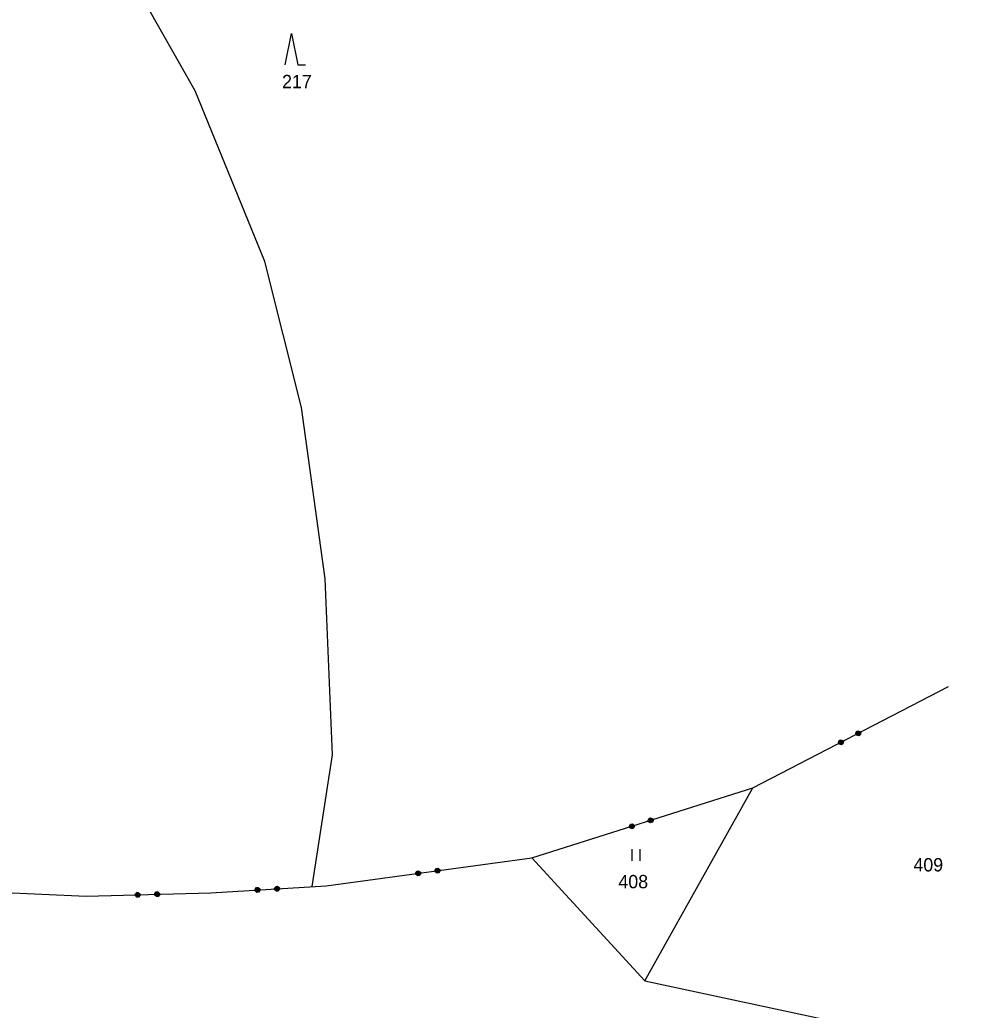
# Model space of a CAD drawing. Extents: x -866656 to -858817, y -1041816 to -1038653.
# Drawn here: x -863961.9 to -863838.8, y -1040936.4 to -1040809.9 of the extents above; entities that cross this region are included whole.
import ezdxf

# ---------------------------------------------------------------- set-up
doc = ezdxf.new("R2010")
doc.units = 0
doc.layers.add('Vrstva 1', color=7, linetype='Continuous')
doc.layers.add('Vrstva 3', color=7, linetype='Continuous')

msp = doc.modelspace()

# ---------------------------------------------------------------- linework, layer by layer
at = {"layer": 'Vrstva 1'}
for p, q in [((-863939.56, -1040818.99), (-863961.38, -1040780.47)), ((-863928.05, -1040815.7), (-863927.25, -1040811.7)), ((-863927.25, -1040811.7), (-863926.45, -1040815.7)), ((-863926.45, -1040815.7), (-863925.45, -1040815.7)), ((-863930.64, -1040840.8), (-863939.56, -1040818.99)), ((-863925.95, -1040859.42), (-863930.64, -1040840.8)), ((-863922.92, -1040881.3), (-863925.95, -1040859.42)), ((-863921.99, -1040903.76), (-863922.92, -1040881.3)), ((-863924.61, -1040920.6), (-863921.99, -1040903.76)), ((-863882.12, -1040932.62), (-863868.3, -1040908)), ((-863883.74, -1040917.32), (-863883.74, -1040915.82)), ((-863882.74, -1040915.82), (-863882.74, -1040917.32)), ((-863896.52, -1040916.94), (-863882.12, -1040932.62)), ((-863882.12, -1040932.62), (-863838.75, -1040941.88))]:
    msp.add_line(p, q, dxfattribs=at)
at = {"layer": 'Vrstva 3'}
for p, q in [((-863868.3, -1040908), (-863843.32, -1040895.06)), ((-863855.15, -1040901.07), (-863855.06, -1040900.8)), ((-863855.06, -1040900.8), (-863854.88, -1040900.71)), ((-863855.01, -1040900.89), (-863854.84, -1040900.8)), ((-863854.83, -1040901.25), (-863855.01, -1040900.89)), ((-863854.93, -1040900.85), (-863854.74, -1040901.2)), ((-863854.88, -1040900.71), (-863854.61, -1040900.8)), ((-863854.84, -1040900.8), (-863854.65, -1040901.16)), ((-863854.61, -1040901.02), (-863854.7, -1040900.84)), ((-863854.61, -1040900.8), (-863854.52, -1040900.97)), ((-863854.52, -1040900.97), (-863854.61, -1040901.24)), ((-863857.36, -1040902.22), (-863857.28, -1040901.95)), ((-863857.27, -1040902.4), (-863857.36, -1040902.22)), ((-863857.28, -1040901.95), (-863857.1, -1040901.86)), ((-863857.28, -1040902.18), (-863857.18, -1040902.35)), ((-863857.23, -1040902.04), (-863857.06, -1040901.95)), ((-863857.05, -1040902.4), (-863857.23, -1040902.04)), ((-863857.15, -1040902), (-863856.96, -1040902.35)), ((-863857.1, -1040901.86), (-863856.83, -1040901.95)), ((-863857.06, -1040901.95), (-863856.87, -1040902.31)), ((-863856.83, -1040902.17), (-863856.92, -1040901.99)), ((-863856.87, -1040902.31), (-863856.83, -1040902.17)), ((-863856.83, -1040901.95), (-863856.74, -1040902.12)), ((-863856.74, -1040902.12), (-863856.83, -1040902.39)), ((-863855.05, -1040901.25), (-863855.15, -1040901.07)), ((-863855.06, -1040901.03), (-863854.96, -1040901.2)), ((-863854.78, -1040901.34), (-863855.05, -1040901.25)), ((-863854.96, -1040901.2), (-863854.83, -1040901.25)), ((-863854.61, -1040901.24), (-863854.78, -1040901.34)), ((-863854.65, -1040901.16), (-863854.61, -1040901.02)), ((-863857, -1040902.49), (-863857.27, -1040902.4)), ((-863857.18, -1040902.35), (-863857.05, -1040902.4)), ((-863856.83, -1040902.39), (-863857, -1040902.49)), ((-863896.52, -1040916.94), (-863868.3, -1040908)), ((-863881.68, -1040912.13), (-863881.55, -1040911.88)), ((-863881.62, -1040912.32), (-863881.68, -1040912.13)), ((-863881.37, -1040912.45), (-863881.62, -1040912.32)), ((-863881.58, -1040912.1), (-863881.52, -1040912.29)), ((-863881.55, -1040911.88), (-863881.36, -1040911.82)), ((-863881.52, -1040911.98), (-863881.33, -1040911.92)), ((-863881.4, -1040912.36), (-863881.52, -1040911.98)), ((-863881.52, -1040912.29), (-863881.4, -1040912.36)), ((-863881.42, -1040911.95), (-863881.3, -1040912.33)), ((-863881.36, -1040911.82), (-863881.1, -1040911.95)), ((-863881.33, -1040911.92), (-863881.21, -1040912.3)), ((-863881.21, -1040912.3), (-863881.14, -1040912.17)), ((-863881.14, -1040912.17), (-863881.2, -1040911.98)), ((-863881.05, -1040912.14), (-863881.18, -1040912.39)), ((-863881.1, -1040911.95), (-863881.05, -1040912.14)), ((-863884.06, -1040912.89), (-863883.93, -1040912.64)), ((-863884, -1040913.08), (-863884.06, -1040912.89)), ((-863883.75, -1040913.21), (-863884, -1040913.08)), ((-863883.96, -1040912.86), (-863883.91, -1040913.05)), ((-863883.93, -1040912.64), (-863883.74, -1040912.58)), ((-863883.91, -1040913.05), (-863883.78, -1040913.11)), ((-863883.9, -1040912.73), (-863883.71, -1040912.67)), ((-863883.78, -1040913.11), (-863883.9, -1040912.73)), ((-863883.81, -1040912.7), (-863883.68, -1040913.08)), ((-863883.56, -1040913.15), (-863883.75, -1040913.21)), ((-863883.74, -1040912.58), (-863883.49, -1040912.71)), ((-863883.71, -1040912.67), (-863883.59, -1040913.05)), ((-863883.59, -1040913.05), (-863883.52, -1040912.93)), ((-863883.52, -1040912.93), (-863883.58, -1040912.74)), ((-863883.43, -1040912.9), (-863883.56, -1040913.15)), ((-863883.49, -1040912.71), (-863883.43, -1040912.9)), ((-863881.18, -1040912.39), (-863881.37, -1040912.45)), ((-863922.83, -1040920.49), (-863896.52, -1040916.94)), ((-863922.83, -1040920.49), (-863896.52, -1040916.94)), ((-863911.37, -1040918.84), (-863911.2, -1040918.62)), ((-863911.37, -1040918.84), (-863911.2, -1040918.62)), ((-863911.2, -1040918.62), (-863911, -1040918.59)), ((-863911.2, -1040918.62), (-863911, -1040918.59)), ((-863911.19, -1040918.72), (-863910.99, -1040918.69)), ((-863911.19, -1040918.72), (-863910.99, -1040918.69)), ((-863911.09, -1040918.7), (-863911.04, -1040919.1)), ((-863911.09, -1040918.7), (-863911.04, -1040919.1)), ((-863911, -1040918.59), (-863910.78, -1040918.76)), ((-863911, -1040918.59), (-863910.78, -1040918.76)), ((-863910.99, -1040918.69), (-863910.94, -1040919.09)), ((-863910.99, -1040918.69), (-863910.94, -1040919.09)), ((-863908.9, -1040918.51), (-863908.72, -1040918.28)), ((-863908.9, -1040918.51), (-863908.72, -1040918.28)), ((-863908.87, -1040918.71), (-863908.9, -1040918.51)), ((-863908.87, -1040918.71), (-863908.9, -1040918.51)), ((-863908.64, -1040918.88), (-863908.87, -1040918.71)), ((-863908.64, -1040918.88), (-863908.87, -1040918.71)), ((-863908.8, -1040918.49), (-863908.77, -1040918.69)), ((-863908.8, -1040918.49), (-863908.77, -1040918.69)), ((-863908.77, -1040918.69), (-863908.66, -1040918.78)), ((-863908.77, -1040918.69), (-863908.66, -1040918.78)), ((-863908.72, -1040918.28), (-863908.53, -1040918.26)), ((-863908.72, -1040918.28), (-863908.53, -1040918.26)), ((-863908.71, -1040918.38), (-863908.51, -1040918.36)), ((-863908.71, -1040918.38), (-863908.51, -1040918.36)), ((-863908.66, -1040918.78), (-863908.71, -1040918.38)), ((-863908.66, -1040918.78), (-863908.71, -1040918.38)), ((-863908.61, -1040918.37), (-863908.56, -1040918.77)), ((-863908.61, -1040918.37), (-863908.56, -1040918.77)), ((-863908.53, -1040918.26), (-863908.3, -1040918.43)), ((-863908.53, -1040918.26), (-863908.3, -1040918.43)), ((-863908.51, -1040918.36), (-863908.46, -1040918.75)), ((-863908.51, -1040918.36), (-863908.46, -1040918.75)), ((-863908.46, -1040918.75), (-863908.37, -1040918.64)), ((-863908.46, -1040918.75), (-863908.37, -1040918.64)), ((-863908.27, -1040918.63), (-863908.45, -1040918.85)), ((-863908.27, -1040918.63), (-863908.45, -1040918.85)), ((-863908.37, -1040918.64), (-863908.4, -1040918.44)), ((-863908.37, -1040918.64), (-863908.4, -1040918.44)), ((-863908.3, -1040918.43), (-863908.27, -1040918.63)), ((-863908.3, -1040918.43), (-863908.27, -1040918.63)), ((-863911.35, -1040919.04), (-863911.37, -1040918.84)), ((-863911.35, -1040919.04), (-863911.37, -1040918.84)), ((-863911.12, -1040919.21), (-863911.35, -1040919.04)), ((-863911.12, -1040919.21), (-863911.35, -1040919.04)), ((-863911.27, -1040918.83), (-863911.25, -1040919.03)), ((-863911.27, -1040918.83), (-863911.25, -1040919.03)), ((-863911.25, -1040919.03), (-863911.13, -1040919.11)), ((-863911.25, -1040919.03), (-863911.13, -1040919.11)), ((-863911.13, -1040919.11), (-863911.19, -1040918.72)), ((-863911.13, -1040919.11), (-863911.19, -1040918.72)), ((-863910.92, -1040919.19), (-863911.12, -1040919.21)), ((-863910.92, -1040919.19), (-863911.12, -1040919.21)), ((-863910.94, -1040919.09), (-863910.85, -1040918.97)), ((-863910.94, -1040919.09), (-863910.85, -1040918.97)), ((-863910.75, -1040918.96), (-863910.92, -1040919.19)), ((-863910.75, -1040918.96), (-863910.92, -1040919.19)), ((-863910.85, -1040918.97), (-863910.88, -1040918.78)), ((-863910.85, -1040918.97), (-863910.88, -1040918.78)), ((-863910.78, -1040918.76), (-863910.75, -1040918.96)), ((-863910.78, -1040918.76), (-863910.75, -1040918.96)), ((-863908.45, -1040918.85), (-863908.64, -1040918.88)), ((-863908.45, -1040918.85), (-863908.64, -1040918.88)), ((-863974.38, -1040920.87), (-863953.46, -1040921.82)), ((-863974.38, -1040920.87), (-863953.46, -1040921.82)), ((-863937.54, -1040921.38), (-863922.83, -1040920.49)), ((-863937.54, -1040921.38), (-863922.83, -1040920.49)), ((-863931.89, -1040920.94), (-863931.7, -1040920.73)), ((-863931.89, -1040920.94), (-863931.7, -1040920.73)), ((-863931.88, -1040921.14), (-863931.89, -1040920.94)), ((-863931.88, -1040921.14), (-863931.89, -1040920.94)), ((-863931.66, -1040921.33), (-863931.88, -1040921.14)), ((-863931.66, -1040921.33), (-863931.88, -1040921.14)), ((-863931.79, -1040920.93), (-863931.78, -1040921.13)), ((-863931.79, -1040920.93), (-863931.78, -1040921.13)), ((-863931.78, -1040921.13), (-863931.67, -1040921.22)), ((-863931.78, -1040921.13), (-863931.67, -1040921.22)), ((-863931.7, -1040920.73), (-863931.5, -1040920.71)), ((-863931.7, -1040920.73), (-863931.5, -1040920.71)), ((-863931.69, -1040920.83), (-863931.49, -1040920.81)), ((-863931.69, -1040920.83), (-863931.49, -1040920.81)), ((-863931.67, -1040921.22), (-863931.69, -1040920.83)), ((-863931.67, -1040921.22), (-863931.69, -1040920.83)), ((-863931.59, -1040920.82), (-863931.57, -1040921.22)), ((-863931.59, -1040920.82), (-863931.57, -1040921.22)), ((-863931.5, -1040920.71), (-863931.29, -1040920.9)), ((-863931.5, -1040920.71), (-863931.29, -1040920.9)), ((-863931.49, -1040920.81), (-863931.47, -1040921.21)), ((-863931.49, -1040920.81), (-863931.47, -1040921.21)), ((-863931.47, -1040921.21), (-863931.38, -1040921.11)), ((-863931.47, -1040921.21), (-863931.38, -1040921.11)), ((-863931.28, -1040921.1), (-863931.46, -1040921.31)), ((-863931.28, -1040921.1), (-863931.46, -1040921.31)), ((-863931.38, -1040921.11), (-863931.39, -1040920.91)), ((-863931.38, -1040921.11), (-863931.39, -1040920.91)), ((-863931.29, -1040920.9), (-863931.28, -1040921.1)), ((-863931.29, -1040920.9), (-863931.28, -1040921.1)), ((-863929.39, -1040920.79), (-863929.2, -1040920.58)), ((-863929.39, -1040920.79), (-863929.2, -1040920.58)), ((-863929.38, -1040920.99), (-863929.39, -1040920.79)), ((-863929.38, -1040920.99), (-863929.39, -1040920.79)), ((-863929.17, -1040921.17), (-863929.38, -1040920.99)), ((-863929.17, -1040921.17), (-863929.38, -1040920.99)), ((-863929.29, -1040920.78), (-863929.28, -1040920.98)), ((-863929.29, -1040920.78), (-863929.28, -1040920.98)), ((-863929.28, -1040920.98), (-863929.17, -1040921.07)), ((-863929.28, -1040920.98), (-863929.17, -1040921.07)), ((-863929.2, -1040920.58), (-863929.01, -1040920.56)), ((-863929.2, -1040920.58), (-863929.01, -1040920.56)), ((-863929.2, -1040920.67), (-863929, -1040920.66)), ((-863929.2, -1040920.67), (-863929, -1040920.66)), ((-863929.17, -1040921.07), (-863929.2, -1040920.67)), ((-863929.17, -1040921.07), (-863929.2, -1040920.67)), ((-863928.97, -1040921.16), (-863929.17, -1040921.17)), ((-863928.97, -1040921.16), (-863929.17, -1040921.17)), ((-863929.1, -1040920.67), (-863929.07, -1040921.07)), ((-863929.1, -1040920.67), (-863929.07, -1040921.07)), ((-863929.01, -1040920.56), (-863928.79, -1040920.75)), ((-863929.01, -1040920.56), (-863928.79, -1040920.75)), ((-863929, -1040920.66), (-863928.97, -1040921.06)), ((-863929, -1040920.66), (-863928.97, -1040921.06)), ((-863928.78, -1040920.95), (-863928.97, -1040921.16)), ((-863928.78, -1040920.95), (-863928.97, -1040921.16)), ((-863928.97, -1040921.06), (-863928.88, -1040920.96)), ((-863928.97, -1040921.06), (-863928.88, -1040920.96)), ((-863928.88, -1040920.96), (-863928.89, -1040920.76)), ((-863928.88, -1040920.96), (-863928.89, -1040920.76)), ((-863928.79, -1040920.75), (-863928.78, -1040920.95)), ((-863928.79, -1040920.75), (-863928.78, -1040920.95)), ((-863953.46, -1040921.82), (-863937.54, -1040921.38)), ((-863953.46, -1040921.82), (-863937.54, -1040921.38)), ((-863947.2, -1040921.55), (-863947.01, -1040921.34)), ((-863947.2, -1040921.55), (-863947.01, -1040921.34)), ((-863947.2, -1040921.75), (-863947.2, -1040921.55)), ((-863947.2, -1040921.75), (-863947.2, -1040921.55)), ((-863946.99, -1040921.94), (-863947.2, -1040921.75)), ((-863946.99, -1040921.94), (-863947.2, -1040921.75)), ((-863947.1, -1040921.54), (-863947.1, -1040921.74)), ((-863947.1, -1040921.54), (-863947.1, -1040921.74)), ((-863947.1, -1040921.74), (-863946.99, -1040921.84)), ((-863947.1, -1040921.74), (-863946.99, -1040921.84)), ((-863947.01, -1040921.34), (-863946.81, -1040921.34)), ((-863947.01, -1040921.34), (-863946.81, -1040921.34)), ((-863946.99, -1040921.84), (-863947, -1040921.44)), ((-863947, -1040921.44), (-863946.81, -1040921.44)), ((-863946.99, -1040921.84), (-863947, -1040921.44)), ((-863947, -1040921.44), (-863946.81, -1040921.44)), ((-863946.79, -1040921.94), (-863946.99, -1040921.94)), ((-863946.79, -1040921.94), (-863946.99, -1040921.94)), ((-863946.91, -1040921.44), (-863946.89, -1040921.84)), ((-863946.91, -1040921.44), (-863946.89, -1040921.84)), ((-863946.81, -1040921.34), (-863946.6, -1040921.53)), ((-863946.81, -1040921.34), (-863946.6, -1040921.53)), ((-863946.81, -1040921.44), (-863946.79, -1040921.84)), ((-863946.81, -1040921.44), (-863946.79, -1040921.84)), ((-863946.6, -1040921.73), (-863946.79, -1040921.94)), ((-863946.79, -1040921.84), (-863946.7, -1040921.73)), ((-863946.6, -1040921.73), (-863946.79, -1040921.94)), ((-863946.79, -1040921.84), (-863946.7, -1040921.73)), ((-863946.7, -1040921.73), (-863946.7, -1040921.53)), ((-863946.7, -1040921.73), (-863946.7, -1040921.53)), ((-863946.6, -1040921.53), (-863946.6, -1040921.73)), ((-863946.6, -1040921.53), (-863946.6, -1040921.73)), ((-863944.7, -1040921.48), (-863944.51, -1040921.27)), ((-863944.7, -1040921.48), (-863944.51, -1040921.27)), ((-863944.7, -1040921.68), (-863944.7, -1040921.48)), ((-863944.7, -1040921.68), (-863944.7, -1040921.48)), ((-863944.49, -1040921.87), (-863944.7, -1040921.68)), ((-863944.49, -1040921.87), (-863944.7, -1040921.68)), ((-863944.6, -1040921.47), (-863944.6, -1040921.68)), ((-863944.6, -1040921.47), (-863944.6, -1040921.68)), ((-863944.6, -1040921.68), (-863944.49, -1040921.77)), ((-863944.6, -1040921.68), (-863944.49, -1040921.77)), ((-863944.51, -1040921.27), (-863944.31, -1040921.27)), ((-863944.51, -1040921.27), (-863944.31, -1040921.27)), ((-863944.49, -1040921.77), (-863944.51, -1040921.37)), ((-863944.51, -1040921.37), (-863944.31, -1040921.37)), ((-863944.49, -1040921.77), (-863944.51, -1040921.37)), ((-863944.51, -1040921.37), (-863944.31, -1040921.37)), ((-863944.29, -1040921.87), (-863944.49, -1040921.87)), ((-863944.29, -1040921.87), (-863944.49, -1040921.87)), ((-863944.41, -1040921.37), (-863944.39, -1040921.77)), ((-863944.41, -1040921.37), (-863944.39, -1040921.77)), ((-863944.31, -1040921.27), (-863944.1, -1040921.46)), ((-863944.31, -1040921.27), (-863944.1, -1040921.46)), ((-863944.31, -1040921.37), (-863944.29, -1040921.77)), ((-863944.31, -1040921.37), (-863944.29, -1040921.77)), ((-863944.1, -1040921.66), (-863944.29, -1040921.87)), ((-863944.29, -1040921.77), (-863944.2, -1040921.66)), ((-863944.1, -1040921.66), (-863944.29, -1040921.87)), ((-863944.29, -1040921.77), (-863944.2, -1040921.66)), ((-863944.2, -1040921.66), (-863944.2, -1040921.46)), ((-863944.2, -1040921.66), (-863944.2, -1040921.46)), ((-863944.1, -1040921.46), (-863944.1, -1040921.66)), ((-863944.1, -1040921.46), (-863944.1, -1040921.66)), ((-863931.46, -1040921.31), (-863931.66, -1040921.33)), ((-863931.46, -1040921.31), (-863931.66, -1040921.33))]:
    msp.add_line(p, q, dxfattribs=at)

# ---------------------------------------------------------------- texts
at = {"layer": 'Vrstva 1'}
for s, p in [('217', (-863928.44, -1040818.67)), ('409', (-863847.79, -1040918.66)), ('408', (-863885.48, -1040920.81))]:
    msp.add_text(s, height=1.7, dxfattribs=at).set_placement(p)

doc.saveas('drawing.dxf')
